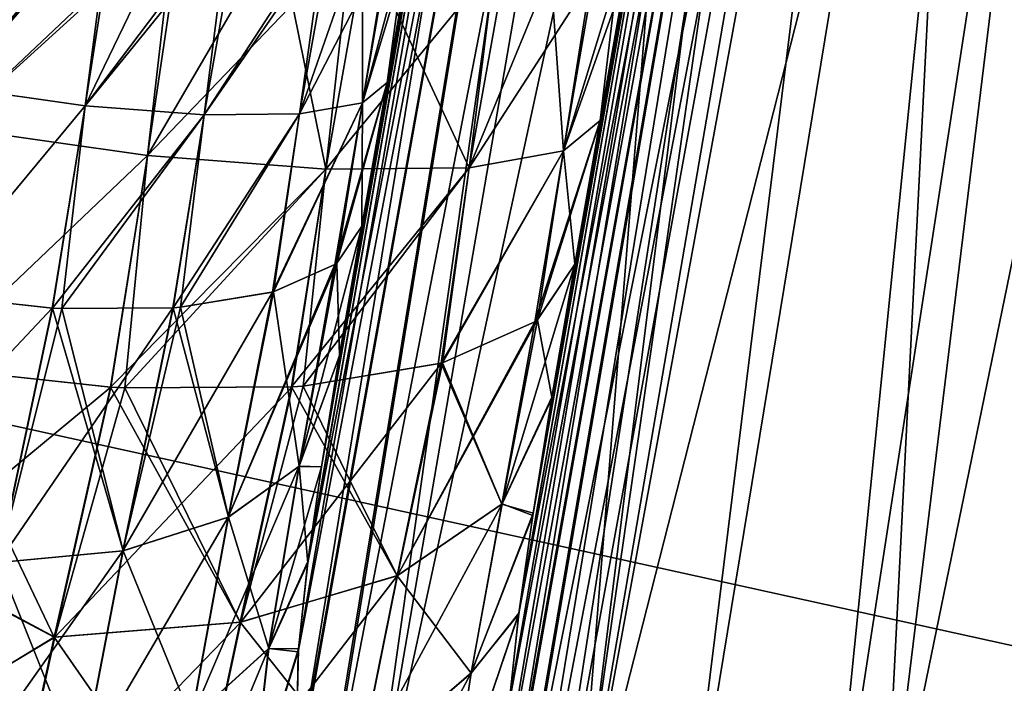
# Model space of a CAD drawing. Header units: millimetres. Extents: x -180 to 180, y -42 to 450.
# Tile 289 of 517: x 113 to 122, y 7 to 13. Entities that reach past the tile are written whole.
import ezdxf

# ---------------------------------------------------------------- set-up
doc = ezdxf.new("R2010")
doc.units = ezdxf.units.MM
doc.header["$LTSCALE"] = 65.185185
for name, color, linetype in [('13', 7, 'CONTINUOUS'), ('16', 7, 'CONTINUOUS'), ('1651', 7, 'CONTINUOUS'), ('1652', 7, 'CONTINUOUS'), ('1663', 7, 'CONTINUOUS'), ('1664', 7, 'CONTINUOUS'), ('1685', 7, 'CONTINUOUS'), ('1686', 7, 'CONTINUOUS'), ('1696', 7, 'CONTINUOUS'), ('1697', 7, 'CONTINUOUS'), ('1808', 7, 'CONTINUOUS'), ('1809', 7, 'CONTINUOUS'), ('1810', 7, 'CONTINUOUS'), ('1833', 7, 'CONTINUOUS'), ('1834', 7, 'CONTINUOUS'), ('1836', 7, 'CONTINUOUS'), ('1837', 7, 'CONTINUOUS'), ('1855', 7, 'CONTINUOUS')]:
    doc.layers.add(name, color=color, linetype=linetype)

msp = doc.modelspace()

# ---------------------------------------------------------------- linework, layer by layer
at = {"layer": '13', "linetype": 'CONTINUOUS'}
for points in [[(152, -16, -447), (-152, -16, -447), (152, 68, -447), (152, -16, -447)], [(-152, -16, -447), (-152, 68, -447), (152, 68, -447), (-152, -16, -447)]]:
    msp.add_3dface(points, dxfattribs=at)
at = {"layer": '16', "linetype": 'CONTINUOUS'}
for points in [[(-152, 68.0087, -431.5913), (-152, 0.9913, -431.0065), (152, 0.9913, -431.0065), (-152, 68.0087, -431.5913)], [(152, 68.0087, -431.5913), (-152, 68.0087, -431.5913), (152, 0.9913, -431.0065), (152, 68.0087, -431.5913)]]:
    msp.add_3dface(points, dxfattribs=at)
at = {"layer": '1651', "linetype": 'CONTINUOUS'}
for points in [[(116.919, 13.9913, -31.9924), (119.1036, 26.3807, -32.4893), (116.4517, 11.3407, -32.4893), (116.919, 13.9913, -31.9924)], [(116.6821, 12.6477, -32.141), (116.919, 13.9913, -31.9924), (116.4517, 11.3407, -32.4893), (116.6821, 12.6477, -32.141)]]:
    msp.add_3dface(points, dxfattribs=at)
at = {"layer": '1652', "linetype": 'CONTINUOUS'}
for points in [[(115.8528, 6.2402, -36.3891), (115.8729, 7.4691, -34.777), (119.4619, 26.3889, -36.4269), (115.8528, 6.2402, -36.3891)], [(116.0544, 5.5306, -38.1196), (115.8528, 6.2402, -36.3891), (119.4619, 26.3889, -36.4269), (116.0544, 5.5306, -38.1196)], [(115.8729, 7.4691, -34.777), (115.9606, 8.2778, -34.0567), (119.4619, 26.3889, -36.4269), (115.8729, 7.4691, -34.777)], [(116.0845, 9.1523, -33.4551), (119.1442, 26.3889, -33.7985), (115.9606, 8.2778, -34.0567), (116.0845, 9.1523, -33.4551)], [(115.9606, 8.2778, -34.0567), (119.1442, 26.3889, -33.7985), (119.4619, 26.3889, -36.4269), (115.9606, 8.2778, -34.0567)], [(116.4689, 5.3054, -39.8546), (116.0544, 5.5306, -38.1196), (120.0943, 26.3889, -38.9977), (116.4689, 5.3054, -39.8546)], [(120.0943, 26.3889, -38.9977), (116.0544, 5.5306, -38.1196), (119.4619, 26.3889, -36.4269), (120.0943, 26.3889, -38.9977)], [(119.1124, 26.3746, -33.1451), (119.1442, 26.3889, -33.7985), (116.0845, 9.1523, -33.4551), (119.1124, 26.3746, -33.1451)], [(116.2482, 10.165, -32.926), (119.1124, 26.3746, -33.1451), (116.0845, 9.1523, -33.4551), (116.2482, 10.165, -32.926)], [(116.4517, 11.3407, -32.4893), (119.1124, 26.3746, -33.1451), (116.2482, 10.165, -32.926), (116.4517, 11.3407, -32.4893)], [(116.4517, 11.3407, -32.4893), (119.1036, 26.3807, -32.4893), (119.1124, 26.3746, -33.1451), (116.4517, 11.3407, -32.4893)], [(118.3916, 5.3054, -44.5278), (116.4689, 5.3054, -39.8546), (121.0322, 26.3889, -41.4735), (118.3916, 5.3054, -44.5278)], [(121.0322, 26.3889, -41.4735), (116.4689, 5.3054, -39.8546), (120.0943, 26.3889, -38.9977), (121.0322, 26.3889, -41.4735)], [(121.1941, 5.3054, -48.7327), (118.3916, 5.3054, -44.5278), (123.7656, 26.3889, -45.9971), (121.1941, 5.3054, -48.7327)], [(123.7656, 26.3889, -45.9971), (118.3916, 5.3054, -44.5278), (122.262, 26.3889, -43.8181), (123.7656, 26.3889, -45.9971)], [(122.262, 26.3889, -43.8181), (118.3916, 5.3054, -44.5278), (121.0322, 26.3889, -41.4735), (122.262, 26.3889, -43.8181)], [(124.7673, 5.3054, -52.3059), (121.1941, 5.3054, -48.7327), (125.5211, 26.3889, -47.9789), (124.7673, 5.3054, -52.3059)], [(125.5211, 26.3889, -47.9789), (121.1941, 5.3054, -48.7327), (123.7656, 26.3889, -45.9971), (125.5211, 26.3889, -47.9789)]]:
    msp.add_3dface(points, dxfattribs=at)
at = {"layer": '1663', "linetype": 'CONTINUOUS'}
for points in [[(116.2467, 10.1563, -314.0702), (116.4517, 11.3407, -314.5107), (115.881, 9.1543, -314.8207), (116.2467, 10.1563, -314.0702)], [(115.881, 9.1543, -314.8207), (116.4517, 11.3407, -314.5107), (116.2236, 11.0045, -315.5901), (115.881, 9.1543, -314.8207)], [(115.881, 9.1543, -314.8207), (116.2236, 11.0045, -315.5901), (115.236, 8.6925, -315.767), (115.881, 9.1543, -314.8207)], [(116.2236, 11.0045, -315.5901), (116.2073, 10.9923, -315.6332), (115.236, 8.6925, -315.767), (116.2236, 11.0045, -315.5901)], [(115.236, 8.6925, -315.767), (116.2073, 10.9923, -315.6332), (115.64, 10.7405, -316.6418), (115.236, 8.6925, -315.767)], [(112.5125, 10.7179, -318.2875), (112.3313, 9.2053, -317.6501), (113.6363, 10.5957, -318.0695), (112.5125, 10.7179, -318.2875)], [(115.236, 8.6925, -315.767), (115.64, 10.7405, -316.6418), (114.2785, 8.3869, -316.5358), (115.236, 8.6925, -315.767)], [(115.64, 10.7405, -316.6418), (114.8029, 10.6025, -317.4604), (114.2785, 8.3869, -316.5358), (115.64, 10.7405, -316.6418)], [(113.6363, 10.5957, -318.0695), (112.3313, 9.2053, -317.6501), (113.1463, 8.2813, -317.0166), (113.6363, 10.5957, -318.0695)], [(113.1463, 8.2813, -317.0166), (114.2785, 8.3869, -316.5358), (114.7336, 10.5972, -317.5105), (113.1463, 8.2813, -317.0166)], [(113.1463, 8.2813, -317.0166), (114.7336, 10.5972, -317.5105), (113.7245, 10.591, -318.0385), (113.1463, 8.2813, -317.0166)], [(113.6363, 10.5957, -318.0695), (113.1463, 8.2813, -317.0166), (113.7245, 10.591, -318.0385), (113.6363, 10.5957, -318.0695)], [(114.2785, 8.3869, -316.5358), (114.8029, 10.6025, -317.4604), (114.7336, 10.5972, -317.5105), (114.2785, 8.3869, -316.5358)], [(116.0842, 9.1502, -313.5436), (116.2467, 10.1563, -314.0702), (115.881, 9.1543, -314.8207), (116.0842, 9.1502, -313.5436)], [(115.6044, 7.4981, -313.7216), (115.881, 9.1543, -314.8207), (114.9013, 6.8574, -314.509), (115.6044, 7.4981, -313.7216)], [(114.9013, 6.8574, -314.509), (115.881, 9.1543, -314.8207), (115.236, 8.6925, -315.767), (114.9013, 6.8574, -314.509)], [(115.6044, 7.4981, -313.7216), (116.0842, 9.1502, -313.5436), (115.881, 9.1543, -314.8207), (115.6044, 7.4981, -313.7216)], [(115.9622, 8.2903, -312.9531), (116.0842, 9.1502, -313.5436), (115.6044, 7.4981, -313.7216), (115.9622, 8.2903, -312.9531)], [(114.9013, 6.8574, -314.509), (115.236, 8.6925, -315.767), (113.8966, 6.4042, -315.1307), (114.9013, 6.8574, -314.509)], [(113.8966, 6.4042, -315.1307), (115.236, 8.6925, -315.767), (114.2785, 8.3869, -316.5358), (113.8966, 6.4042, -315.1307)], [(113.1463, 8.2813, -317.0166), (112.7349, 6.2037, -315.4975), (114.2785, 8.3869, -316.5358), (113.1463, 8.2813, -317.0166)], [(112.7349, 6.2037, -315.4975), (113.8966, 6.4042, -315.1307), (114.2785, 8.3869, -316.5358), (112.7349, 6.2037, -315.4975)], [(115.8753, 7.4969, -312.2511), (115.9622, 8.2903, -312.9531), (115.6044, 7.4981, -313.7216), (115.8753, 7.4969, -312.2511)], [(115.4464, 6.1111, -312.3218), (115.6044, 7.4981, -313.7216), (114.6992, 5.3169, -312.9013), (115.4464, 6.1111, -312.3218)], [(114.6992, 5.3169, -312.9013), (115.6044, 7.4981, -313.7216), (114.9013, 6.8574, -314.509), (114.6992, 5.3169, -312.9013)], [(115.4464, 6.1111, -312.3218), (115.8753, 7.4969, -312.2511), (115.6044, 7.4981, -313.7216), (115.4464, 6.1111, -312.3218)], [(115.8493, 6.2795, -310.6789), (115.8753, 7.4969, -312.2511), (115.4464, 6.1111, -312.3218), (115.8493, 6.2795, -310.6789)]]:
    msp.add_3dface(points, dxfattribs=at)
at = {"layer": '1664', "linetype": 'CONTINUOUS'}
for points in [[(112.9798, 14.5463, -319.0051), (112.7429, 12.6052, -318.7906), (114.1851, 14.3407, -318.806), (112.9798, 14.5463, -319.0051)], [(114.1851, 14.3407, -318.806), (112.7429, 12.6052, -318.7906), (113.9368, 12.4365, -318.5677), (114.1851, 14.3407, -318.806)], [(115.2486, 14.1722, -318.2616), (114.1851, 14.3407, -318.806), (113.9368, 12.4365, -318.5677), (115.2486, 14.1722, -318.2616)], [(115.0185, 12.3529, -317.9964), (115.2486, 14.1722, -318.2616), (113.9368, 12.4365, -318.5677), (115.0185, 12.3529, -317.9964)], [(116.1219, 14.0483, -317.3994), (115.2486, 14.1722, -318.2616), (115.0185, 12.3529, -317.9964), (116.1219, 14.0483, -317.3994)], [(115.8863, 12.3622, -317.1302), (116.1219, 14.0483, -317.3994), (115.0185, 12.3529, -317.9964), (115.8863, 12.3622, -317.1302)], [(116.4584, 14.0078, -316.8621), (116.1219, 14.0483, -317.3994), (115.8863, 12.3622, -317.1302), (116.4584, 14.0078, -316.8621)], [(116.4588, 12.4637, -316.0506), (116.4584, 14.0078, -316.8621), (115.8863, 12.3622, -317.1302), (116.4588, 12.4637, -316.0506)], [(116.707, 13.9843, -316.2785), (116.4584, 14.0078, -316.8621), (116.4588, 12.4637, -316.0506), (116.707, 13.9843, -316.2785)], [(116.8649, 13.9786, -315.6446), (116.707, 13.9843, -316.2785), (116.4588, 12.4637, -316.0506), (116.8649, 13.9786, -315.6446)], [(116.6821, 12.6477, -314.859), (116.8649, 13.9786, -315.6446), (116.4588, 12.4637, -316.0506), (116.6821, 12.6477, -314.859)], [(116.919, 13.9913, -315.0076), (116.8649, 13.9786, -315.6446), (116.6821, 12.6477, -314.859), (116.919, 13.9913, -315.0076)], [(116.4517, 11.3407, -314.5107), (116.6821, 12.6477, -314.859), (116.4588, 12.4637, -316.0506), (116.4517, 11.3407, -314.5107)], [(112.7429, 12.6052, -318.7906), (112.5125, 10.7179, -318.2875), (113.9368, 12.4365, -318.5677), (112.7429, 12.6052, -318.7906)], [(115.64, 10.7405, -316.6418), (116.2073, 10.9923, -315.6332), (116.4588, 12.4637, -316.0506), (115.64, 10.7405, -316.6418)], [(115.64, 10.7405, -316.6418), (116.4588, 12.4637, -316.0506), (115.8863, 12.3622, -317.1302), (115.64, 10.7405, -316.6418)], [(116.2073, 10.9923, -315.6332), (116.2236, 11.0045, -315.5901), (116.4588, 12.4637, -316.0506), (116.2073, 10.9923, -315.6332)], [(116.2236, 11.0045, -315.5901), (116.4517, 11.3407, -314.5107), (116.4588, 12.4637, -316.0506), (116.2236, 11.0045, -315.5901)], [(112.5125, 10.7179, -318.2875), (113.6363, 10.5957, -318.0695), (113.9368, 12.4365, -318.5677), (112.5125, 10.7179, -318.2875)], [(113.6363, 10.5957, -318.0695), (113.7245, 10.591, -318.0385), (113.9368, 12.4365, -318.5677), (113.6363, 10.5957, -318.0695)], [(113.7245, 10.591, -318.0385), (115.0185, 12.3529, -317.9964), (113.9368, 12.4365, -318.5677), (113.7245, 10.591, -318.0385)], [(114.8029, 10.6025, -317.4604), (115.64, 10.7405, -316.6418), (115.8863, 12.3622, -317.1302), (114.8029, 10.6025, -317.4604)], [(114.8029, 10.6025, -317.4604), (115.8863, 12.3622, -317.1302), (115.0185, 12.3529, -317.9964), (114.8029, 10.6025, -317.4604)], [(113.7245, 10.591, -318.0385), (114.7336, 10.5972, -317.5105), (115.0185, 12.3529, -317.9964), (113.7245, 10.591, -318.0385)], [(114.7336, 10.5972, -317.5105), (114.8029, 10.6025, -317.4604), (115.0185, 12.3529, -317.9964), (114.7336, 10.5972, -317.5105)]]:
    msp.add_3dface(points, dxfattribs=at)
at = {"layer": '1685', "linetype": 'CONTINUOUS'}
for points in [[(115.8753, 7.4969, -312.2511), (115.8493, 6.2795, -310.6789), (119.1442, 26.3889, -313.2015), (115.8753, 7.4969, -312.2511)], [(115.8493, 6.2795, -310.6789), (116.0409, 5.5513, -308.9575), (119.4619, 26.3889, -310.5731), (115.8493, 6.2795, -310.6789)], [(119.1442, 26.3889, -313.2015), (115.8493, 6.2795, -310.6789), (119.4619, 26.3889, -310.5731), (119.1442, 26.3889, -313.2015)], [(115.9622, 8.2903, -312.9531), (115.8753, 7.4969, -312.2511), (119.1442, 26.3889, -313.2015), (115.9622, 8.2903, -312.9531)], [(116.0842, 9.1502, -313.5436), (115.9622, 8.2903, -312.9531), (119.1442, 26.3889, -313.2015), (116.0842, 9.1502, -313.5436)], [(116.0409, 5.5513, -308.9575), (116.4689, 5.3054, -307.1454), (119.4619, 26.3889, -310.5731), (116.0409, 5.5513, -308.9575)], [(116.0842, 9.1502, -313.5436), (119.1442, 26.3889, -313.2015), (119.1123, 26.3746, -313.8558), (116.0842, 9.1502, -313.5436)], [(116.2467, 10.1563, -314.0702), (116.0842, 9.1502, -313.5436), (119.1123, 26.3746, -313.8558), (116.2467, 10.1563, -314.0702)], [(116.4517, 11.3407, -314.5107), (116.2467, 10.1563, -314.0702), (119.1036, 26.3807, -314.5107), (116.4517, 11.3407, -314.5107)], [(119.1036, 26.3807, -314.5107), (116.2467, 10.1563, -314.0702), (119.1123, 26.3746, -313.8558), (119.1036, 26.3807, -314.5107)], [(116.4689, 5.3054, -307.1454), (118.3916, 5.3054, -302.4722), (120.0943, 26.3889, -308.0023), (116.4689, 5.3054, -307.1454)], [(116.4689, 5.3054, -307.1454), (120.0943, 26.3889, -308.0023), (119.4619, 26.3889, -310.5731), (116.4689, 5.3054, -307.1454)], [(118.3916, 5.3054, -302.4722), (121.1941, 5.3054, -298.2673), (122.262, 26.3889, -303.1819), (118.3916, 5.3054, -302.4722)], [(118.3916, 5.3054, -302.4722), (122.262, 26.3889, -303.1819), (121.0322, 26.3889, -305.5265), (118.3916, 5.3054, -302.4722)], [(118.3916, 5.3054, -302.4722), (121.0322, 26.3889, -305.5265), (120.0943, 26.3889, -308.0023), (118.3916, 5.3054, -302.4722)], [(121.1941, 5.3054, -298.2673), (124.7673, 5.3054, -294.6941), (125.5211, 26.3889, -299.0211), (121.1941, 5.3054, -298.2673)], [(121.1941, 5.3054, -298.2673), (125.5211, 26.3889, -299.0211), (123.7656, 26.3889, -301.0029), (121.1941, 5.3054, -298.2673)], [(121.1941, 5.3054, -298.2673), (123.7656, 26.3889, -301.0029), (122.262, 26.3889, -303.1819), (121.1941, 5.3054, -298.2673)]]:
    msp.add_3dface(points, dxfattribs=at)
at = {"layer": '1686', "linetype": 'CONTINUOUS'}
for points in [[(116.6821, 12.6477, -314.859), (116.4517, 11.3407, -314.5107), (119.1036, 26.3807, -314.5107), (116.6821, 12.6477, -314.859)], [(116.919, 13.9913, -315.0076), (116.6821, 12.6477, -314.859), (119.1036, 26.3807, -314.5107), (116.919, 13.9913, -315.0076)]]:
    msp.add_3dface(points, dxfattribs=at)
at = {"layer": '1696', "linetype": 'CONTINUOUS'}
for points in [[(116.4517, 11.3407, -32.4893), (116.2482, 10.165, -32.926), (116.2248, 11.0054, -31.4132), (116.4517, 11.3407, -32.4893)], [(116.2078, 10.9927, -31.368), (115.8824, 9.1558, -32.1823), (115.6496, 10.7431, -30.3706), (116.2078, 10.9927, -31.368)], [(116.2482, 10.165, -32.926), (115.8824, 9.1558, -32.1823), (116.2248, 11.0054, -31.4132), (116.2482, 10.165, -32.926)], [(116.2248, 11.0054, -31.4132), (115.8824, 9.1558, -32.1823), (116.2078, 10.9927, -31.368), (116.2248, 11.0054, -31.4132)], [(113.1498, 8.2813, -29.9843), (112.5125, 10.7179, -28.7125), (113.6397, 10.5955, -28.9317), (113.1498, 8.2813, -29.9843)], [(115.6496, 10.7431, -30.3706), (115.2385, 8.6937, -31.2356), (114.8032, 10.6025, -29.5398), (115.6496, 10.7431, -30.3706)], [(115.2385, 8.6937, -31.2356), (115.6496, 10.7431, -30.3706), (115.8824, 9.1558, -32.1823), (115.2385, 8.6937, -31.2356)], [(113.1498, 8.2813, -29.9843), (113.6397, 10.5955, -28.9317), (114.2818, 8.3875, -30.4661), (113.1498, 8.2813, -29.9843)], [(114.2818, 8.3875, -30.4661), (113.6397, 10.5955, -28.9317), (113.7246, 10.591, -28.9616), (114.2818, 8.3875, -30.4661)], [(114.7366, 10.5975, -29.4917), (114.2818, 8.3875, -30.4661), (113.7246, 10.591, -28.9616), (114.7366, 10.5975, -29.4917)], [(114.2818, 8.3875, -30.4661), (114.7366, 10.5975, -29.4917), (115.2385, 8.6937, -31.2356), (114.2818, 8.3875, -30.4661)], [(115.2385, 8.6937, -31.2356), (114.7366, 10.5975, -29.4917), (114.8032, 10.6025, -29.5398), (115.2385, 8.6937, -31.2356)], [(116.2482, 10.165, -32.926), (116.0845, 9.1523, -33.4551), (115.8824, 9.1558, -32.1823), (116.2482, 10.165, -32.926)], [(115.6059, 7.5001, -33.2808), (115.2385, 8.6937, -31.2356), (115.8824, 9.1558, -32.1823), (115.6059, 7.5001, -33.2808)], [(115.9606, 8.2778, -34.0567), (115.6059, 7.5001, -33.2808), (115.8824, 9.1558, -32.1823), (115.9606, 8.2778, -34.0567)], [(116.0845, 9.1523, -33.4551), (115.9606, 8.2778, -34.0567), (115.8824, 9.1558, -32.1823), (116.0845, 9.1523, -33.4551)], [(114.9039, 6.859, -32.4932), (114.2818, 8.3875, -30.4661), (115.2385, 8.6937, -31.2356), (114.9039, 6.859, -32.4932)], [(114.9039, 6.859, -32.4932), (115.2385, 8.6937, -31.2356), (115.6059, 7.5001, -33.2808), (114.9039, 6.859, -32.4932)], [(113.9, 6.4052, -31.8708), (113.1498, 8.2813, -29.9843), (114.2818, 8.3875, -30.4661), (113.9, 6.4052, -31.8708)], [(113.9, 6.4052, -31.8708), (114.2818, 8.3875, -30.4661), (114.9039, 6.859, -32.4932), (113.9, 6.4052, -31.8708)], [(112.7385, 6.2039, -31.5032), (113.1498, 8.2813, -29.9843), (113.9, 6.4052, -31.8708), (112.7385, 6.2039, -31.5032)], [(115.9606, 8.2778, -34.0567), (115.8729, 7.4691, -34.777), (115.6059, 7.5001, -33.2808), (115.9606, 8.2778, -34.0567)], [(115.4481, 6.1136, -34.68), (114.9039, 6.859, -32.4932), (115.6059, 7.5001, -33.2808), (115.4481, 6.1136, -34.68)], [(115.8729, 7.4691, -34.777), (115.4481, 6.1136, -34.68), (115.6059, 7.5001, -33.2808), (115.8729, 7.4691, -34.777)], [(115.8729, 7.4691, -34.777), (115.8528, 6.2402, -36.3891), (115.4481, 6.1136, -34.68), (115.8729, 7.4691, -34.777)]]:
    msp.add_3dface(points, dxfattribs=at)
at = {"layer": '1697', "linetype": 'CONTINUOUS'}
for points in [[(112.7429, 12.6052, -28.2094), (112.9798, 14.5463, -27.9949), (113.6075, 14.4375, -28.0498), (112.7429, 12.6052, -28.2094)], [(112.7429, 12.6052, -28.2094), (113.6075, 14.4375, -28.0498), (114.2322, 14.333, -28.21), (112.7429, 12.6052, -28.2094)], [(112.7429, 12.6052, -28.2094), (114.2322, 14.333, -28.21), (113.9368, 12.4365, -28.4323), (112.7429, 12.6052, -28.2094)], [(114.2322, 14.333, -28.21), (114.8073, 14.2404, -28.4623), (113.9368, 12.4365, -28.4323), (114.2322, 14.333, -28.21)], [(114.8073, 14.2404, -28.4623), (115.3368, 14.159, -28.8039), (113.9368, 12.4365, -28.4323), (114.8073, 14.2404, -28.4623)], [(113.9368, 12.4365, -28.4323), (115.3368, 14.159, -28.8039), (115.0185, 12.3529, -29.0036), (113.9368, 12.4365, -28.4323)], [(115.3368, 14.159, -28.8039), (116.1864, 14.0401, -29.6901), (115.0185, 12.3529, -29.0036), (115.3368, 14.159, -28.8039)], [(115.0185, 12.3529, -29.0036), (116.1864, 14.0401, -29.6901), (115.8863, 12.3622, -29.8698), (115.0185, 12.3529, -29.0036)], [(116.1864, 14.0401, -29.6901), (116.7228, 13.9832, -30.7694), (115.8863, 12.3622, -29.8698), (116.1864, 14.0401, -29.6901)], [(115.8863, 12.3622, -29.8698), (116.7228, 13.9832, -30.7694), (116.4588, 12.4637, -30.9494), (115.8863, 12.3622, -29.8698)], [(116.7228, 13.9832, -30.7694), (116.919, 13.9913, -31.9924), (116.4588, 12.4637, -30.9494), (116.7228, 13.9832, -30.7694)], [(116.919, 13.9913, -31.9924), (116.6821, 12.6477, -32.141), (116.4588, 12.4637, -30.9494), (116.919, 13.9913, -31.9924)], [(116.6821, 12.6477, -32.141), (116.2248, 11.0054, -31.4132), (116.2078, 10.9927, -31.368), (116.6821, 12.6477, -32.141)], [(116.6821, 12.6477, -32.141), (116.2078, 10.9927, -31.368), (116.4588, 12.4637, -30.9494), (116.6821, 12.6477, -32.141)], [(116.6821, 12.6477, -32.141), (116.4517, 11.3407, -32.4893), (116.2248, 11.0054, -31.4132), (116.6821, 12.6477, -32.141)], [(112.5125, 10.7179, -28.7125), (112.7429, 12.6052, -28.2094), (113.9368, 12.4365, -28.4323), (112.5125, 10.7179, -28.7125)], [(115.6496, 10.7431, -30.3706), (115.8863, 12.3622, -29.8698), (116.4588, 12.4637, -30.9494), (115.6496, 10.7431, -30.3706)], [(116.2078, 10.9927, -31.368), (115.6496, 10.7431, -30.3706), (116.4588, 12.4637, -30.9494), (116.2078, 10.9927, -31.368)], [(113.6397, 10.5955, -28.9317), (112.5125, 10.7179, -28.7125), (113.9368, 12.4365, -28.4323), (113.6397, 10.5955, -28.9317)], [(113.6397, 10.5955, -28.9317), (113.9368, 12.4365, -28.4323), (115.0185, 12.3529, -29.0036), (113.6397, 10.5955, -28.9317)], [(114.8032, 10.6025, -29.5398), (114.7366, 10.5975, -29.4917), (115.8863, 12.3622, -29.8698), (114.8032, 10.6025, -29.5398)], [(114.7366, 10.5975, -29.4917), (115.0185, 12.3529, -29.0036), (115.8863, 12.3622, -29.8698), (114.7366, 10.5975, -29.4917)], [(115.6496, 10.7431, -30.3706), (114.8032, 10.6025, -29.5398), (115.8863, 12.3622, -29.8698), (115.6496, 10.7431, -30.3706)], [(113.7246, 10.591, -28.9616), (113.6397, 10.5955, -28.9317), (115.0185, 12.3529, -29.0036), (113.7246, 10.591, -28.9616)], [(114.7366, 10.5975, -29.4917), (113.7246, 10.591, -28.9616), (115.0185, 12.3529, -29.0036), (114.7366, 10.5975, -29.4917)]]:
    msp.add_3dface(points, dxfattribs=at)
at = {"layer": '1808', "linetype": 'CONTINUOUS'}
for points in [[(118.8578, 13.644, -315.0076), (121.0481, 26.066, -314.5107), (118.3904, 10.9934, -314.5107), (118.8578, 13.644, -315.0076)], [(118.6209, 12.3003, -314.859), (118.8578, 13.644, -315.0076), (118.3904, 10.9934, -314.5107), (118.6209, 12.3003, -314.859)]]:
    msp.add_3dface(points, dxfattribs=at)
at = {"layer": '1809', "linetype": 'CONTINUOUS'}
for points in [[(118.3904, 10.9934, -314.5107), (121.0481, 26.066, -314.5107), (121.0537, 26.0479, -313.9186), (118.3904, 10.9934, -314.5107)], [(117.7573, 6.3292, -311.5374), (117.7928, 7.0006, -312.285), (121.3677, 26.0419, -310.9294), (117.7573, 6.3292, -311.5374)], [(117.7745, 5.8158, -310.7838), (117.7573, 6.3292, -311.5374), (121.3677, 26.0419, -310.9294), (117.7745, 5.8158, -310.7838)], [(117.8411, 5.432, -310.0191), (117.7745, 5.8158, -310.7838), (121.3677, 26.0419, -310.9294), (117.8411, 5.432, -310.0191)], [(117.7928, 7.0006, -312.285), (117.8813, 7.8209, -312.9854), (121.3677, 26.0419, -310.9294), (117.7928, 7.0006, -312.285)], [(117.9553, 5.1659, -309.2506), (117.8411, 5.432, -310.0191), (121.9437, 26.0419, -308.5844), (117.9553, 5.1659, -309.2506)], [(121.9437, 26.0419, -308.5844), (117.8411, 5.432, -310.0191), (121.3677, 26.0419, -310.9294), (121.9437, 26.0419, -308.5844)], [(117.8813, 7.8209, -312.9854), (118.01, 8.7287, -313.578), (121.079, 26.0419, -313.3263), (117.8813, 7.8209, -312.9854)], [(121.3677, 26.0419, -310.9294), (117.8813, 7.8209, -312.9854), (121.079, 26.0419, -313.3263), (121.3677, 26.0419, -310.9294)], [(118.1141, 5.0108, -308.4893), (117.9553, 5.1659, -309.2506), (121.9437, 26.0419, -308.5844), (118.1141, 5.0108, -308.4893)], [(118.01, 8.7287, -313.578), (118.181, 9.7839, -314.0945), (121.0537, 26.0479, -313.9186), (118.01, 8.7287, -313.578)], [(121.079, 26.0419, -313.3263), (118.01, 8.7287, -313.578), (121.0537, 26.0479, -313.9186), (121.079, 26.0419, -313.3263)], [(118.3237, 4.9581, -307.7098), (118.1141, 5.0108, -308.4893), (121.9437, 26.0419, -308.5844), (118.3237, 4.9581, -307.7098)], [(118.181, 9.7839, -314.0945), (118.3904, 10.9934, -314.5107), (121.0537, 26.0479, -313.9186), (118.181, 9.7839, -314.0945)], [(119.3346, 4.9581, -304.966), (118.3237, 4.9581, -307.7098), (121.9437, 26.0419, -308.5844), (119.3346, 4.9581, -304.966)], [(120.676, 4.9581, -302.3678), (119.3346, 4.9581, -304.966), (122.7985, 26.0419, -306.326), (120.676, 4.9581, -302.3678)], [(122.7985, 26.0419, -306.326), (119.3346, 4.9581, -304.966), (121.9437, 26.0419, -308.5844), (122.7985, 26.0419, -306.326)], [(122.3272, 4.9581, -299.9546), (120.676, 4.9581, -302.3678), (123.9197, 26.0419, -304.1873), (122.3272, 4.9581, -299.9546)], [(123.9197, 26.0419, -304.1873), (120.676, 4.9581, -302.3678), (122.7985, 26.0419, -306.326), (123.9197, 26.0419, -304.1873)]]:
    msp.add_3dface(points, dxfattribs=at)
at = {"layer": '1810', "linetype": 'CONTINUOUS'}
for points in [[(118.3904, 10.9934, -314.5107), (118.181, 9.7839, -314.0945), (118.0486, 10.4893, -316.1289), (118.3904, 10.9934, -314.5107)], [(118.181, 9.7839, -314.0945), (117.7266, 8.8123, -315.4936), (118.0486, 10.4893, -316.1289), (118.181, 9.7839, -314.0945)], [(118.0486, 10.4893, -316.1289), (117.7266, 8.8123, -315.4936), (118.0249, 10.4715, -316.192), (118.0486, 10.4893, -316.1289)], [(118.0249, 10.4715, -316.192), (117.7266, 8.8123, -315.4936), (117.1874, 10.097, -317.6885), (118.0249, 10.4715, -316.192)], [(112.3009, 8.3184, -319.4427), (112.4816, 10.0591, -320.1759), (113.6559, 7.6008, -318.863), (112.3009, 8.3184, -319.4427)], [(113.6559, 7.6008, -318.863), (112.4816, 10.0591, -320.1759), (114.1666, 9.8759, -319.8491), (113.6559, 7.6008, -318.863)], [(117.1731, 10.093, -317.7072), (116.7725, 8.1612, -316.9416), (115.9195, 9.8862, -318.9337), (117.1731, 10.093, -317.7072)], [(116.7725, 8.1612, -316.9416), (117.1731, 10.093, -317.7072), (117.7266, 8.8123, -315.4936), (116.7725, 8.1612, -316.9416)], [(117.7266, 8.8123, -315.4936), (117.1731, 10.093, -317.7072), (117.1874, 10.097, -317.6885), (117.7266, 8.8123, -315.4936)], [(113.6559, 7.6008, -318.863), (114.1666, 9.8759, -319.8491), (115.3473, 7.7371, -318.1212), (113.6559, 7.6008, -318.863)], [(115.3473, 7.7371, -318.1212), (114.1666, 9.8759, -319.8491), (114.2982, 9.8688, -319.8028), (115.3473, 7.7371, -318.1212)], [(115.8141, 9.8782, -319.0098), (115.3473, 7.7371, -318.1212), (114.2982, 9.8688, -319.8028), (115.8141, 9.8782, -319.0098)], [(115.3473, 7.7371, -318.1212), (115.8141, 9.8782, -319.0098), (116.7725, 8.1612, -316.9416), (115.3473, 7.7371, -318.1212)], [(116.7725, 8.1612, -316.9416), (115.8141, 9.8782, -319.0098), (115.9195, 9.8862, -318.9337), (116.7725, 8.1612, -316.9416)], [(118.181, 9.7839, -314.0945), (118.01, 8.7287, -313.578), (117.7266, 8.8123, -315.4936), (118.181, 9.7839, -314.0945)], [(117.4451, 7.2742, -314.6146), (116.7725, 8.1612, -316.9416), (117.7266, 8.8123, -315.4936), (117.4451, 7.2742, -314.6146)], [(118.01, 8.7287, -313.578), (117.4451, 7.2742, -314.6146), (117.7266, 8.8123, -315.4936), (118.01, 8.7287, -313.578)], [(118.01, 8.7287, -313.578), (117.8813, 7.8209, -312.9854), (117.4451, 7.2742, -314.6146), (118.01, 8.7287, -313.578)], [(112.142, 6.6833, -318.4964), (112.3009, 8.3184, -319.4427), (113.6559, 7.6008, -318.863), (112.142, 6.6833, -318.4964)], [(116.4147, 6.3878, -315.8729), (115.3473, 7.7371, -318.1212), (116.7725, 8.1612, -316.9416), (116.4147, 6.3878, -315.8729)], [(116.4147, 6.3878, -315.8729), (116.7725, 8.1612, -316.9416), (117.4451, 7.2742, -314.6146), (116.4147, 6.3878, -315.8729)], [(117.8813, 7.8209, -312.9854), (117.7928, 7.0006, -312.285), (117.2393, 5.9243, -313.5031), (117.8813, 7.8209, -312.9854)], [(117.8813, 7.8209, -312.9854), (117.2393, 5.9243, -313.5031), (117.4451, 7.2742, -314.6146), (117.8813, 7.8209, -312.9854)], [(114.9271, 5.7697, -316.8769), (113.6559, 7.6008, -318.863), (115.3473, 7.7371, -318.1212), (114.9271, 5.7697, -316.8769)], [(114.9271, 5.7697, -316.8769), (115.3473, 7.7371, -318.1212), (116.4147, 6.3878, -315.8729), (114.9271, 5.7697, -316.8769)], [(113.1965, 5.5087, -317.4822), (112.142, 6.6833, -318.4964), (113.6559, 7.6008, -318.863), (113.1965, 5.5087, -317.4822)], [(113.1965, 5.5087, -317.4822), (113.6559, 7.6008, -318.863), (114.9271, 5.7697, -316.8769), (113.1965, 5.5087, -317.4822)], [(117.2393, 5.9243, -313.5031), (116.4147, 6.3878, -315.8729), (117.4451, 7.2742, -314.6146), (117.2393, 5.9243, -313.5031)]]:
    msp.add_3dface(points, dxfattribs=at)
at = {"layer": '1833', "linetype": 'CONTINUOUS'}
for points in [[(118.1781, 9.7671, -32.9125), (118.3904, 10.9934, -32.4893), (117.7286, 8.8145, -31.5109), (118.1781, 9.7671, -32.9125)], [(117.7286, 8.8145, -31.5109), (118.3904, 10.9934, -32.4893), (118.0502, 10.4905, -30.8755), (117.7286, 8.8145, -31.5109)], [(117.7286, 8.8145, -31.5109), (118.0502, 10.4905, -30.8755), (116.7762, 8.1629, -30.0625), (117.7286, 8.8145, -31.5109)], [(118.0502, 10.4905, -30.8755), (118.0243, 10.4711, -30.8066), (116.7762, 8.1629, -30.0625), (118.0502, 10.4905, -30.8755)], [(116.7762, 8.1629, -30.0625), (118.0243, 10.4711, -30.8066), (117.1865, 10.0968, -29.3103), (116.7762, 8.1629, -30.0625)], [(112.4816, 10.0591, -26.8241), (112.3019, 8.3284, -27.5523), (114.1713, 9.8756, -27.1525), (112.4816, 10.0591, -26.8241)], [(116.7762, 8.1629, -30.0625), (117.1765, 10.094, -29.2973), (115.3521, 7.7379, -28.8817), (116.7762, 8.1629, -30.0625)], [(117.1765, 10.094, -29.2973), (115.9184, 9.8861, -28.0656), (115.3521, 7.7379, -28.8817), (117.1765, 10.094, -29.2973)], [(117.1765, 10.094, -29.2973), (116.7762, 8.1629, -30.0625), (117.1865, 10.0968, -29.3103), (117.1765, 10.094, -29.2973)], [(114.1713, 9.8756, -27.1525), (112.3019, 8.3284, -27.5523), (113.6611, 7.6008, -28.1385), (114.1713, 9.8756, -27.1525)], [(113.6611, 7.6008, -28.1385), (115.3521, 7.7379, -28.8817), (115.8184, 9.8785, -27.9933), (113.6611, 7.6008, -28.1385)], [(113.6611, 7.6008, -28.1385), (115.8184, 9.8785, -27.9933), (114.2983, 9.8688, -27.1972), (113.6611, 7.6008, -28.1385)], [(114.1713, 9.8756, -27.1525), (113.6611, 7.6008, -28.1385), (114.2983, 9.8688, -27.1972), (114.1713, 9.8756, -27.1525)], [(115.3521, 7.7379, -28.8817), (115.9184, 9.8861, -28.0656), (115.8184, 9.8785, -27.9933), (115.3521, 7.7379, -28.8817)], [(118.0071, 8.71, -33.4327), (118.1781, 9.7671, -32.9125), (117.7286, 8.8145, -31.5109), (118.0071, 8.71, -33.4327)], [(117.4474, 7.2771, -32.3893), (117.7286, 8.8145, -31.5109), (116.4185, 6.3902, -31.1306), (117.4474, 7.2771, -32.3893)], [(116.4185, 6.3902, -31.1306), (117.7286, 8.8145, -31.5109), (116.7762, 8.1629, -30.0625), (116.4185, 6.3902, -31.1306)], [(117.4474, 7.2771, -32.3893), (118.0071, 8.71, -33.4327), (117.7286, 8.8145, -31.5109), (117.4474, 7.2771, -32.3893)], [(117.8804, 7.8143, -34.0197), (118.0071, 8.71, -33.4327), (117.4474, 7.2771, -32.3893), (117.8804, 7.8143, -34.0197)], [(112.3019, 8.3284, -27.5523), (112.1429, 6.6929, -28.4973), (113.6611, 7.6008, -28.1385), (112.3019, 8.3284, -27.5523)], [(116.4185, 6.3902, -31.1306), (116.7762, 8.1629, -30.0625), (114.932, 5.7711, -30.1256), (116.4185, 6.3902, -31.1306)], [(114.932, 5.7711, -30.1256), (116.7762, 8.1629, -30.0625), (115.3521, 7.7379, -28.8817), (114.932, 5.7711, -30.1256)], [(117.7953, 7.0304, -34.6857), (117.8804, 7.8143, -34.0197), (117.2418, 5.9278, -33.5001), (117.7953, 7.0304, -34.6857)], [(117.2418, 5.9278, -33.5001), (117.8804, 7.8143, -34.0197), (117.4474, 7.2771, -32.3893), (117.2418, 5.9278, -33.5001)], [(113.6611, 7.6008, -28.1385), (113.2018, 5.5089, -29.5189), (115.3521, 7.7379, -28.8817), (113.6611, 7.6008, -28.1385)], [(113.2018, 5.5089, -29.5189), (114.932, 5.7711, -30.1256), (115.3521, 7.7379, -28.8817), (113.2018, 5.5089, -29.5189)], [(113.6611, 7.6008, -28.1385), (112.1429, 6.6929, -28.4973), (113.2018, 5.5089, -29.5189), (113.6611, 7.6008, -28.1385)], [(117.2418, 5.9278, -33.5001), (117.4474, 7.2771, -32.3893), (116.1476, 4.8305, -32.486), (117.2418, 5.9278, -33.5001)], [(116.1476, 4.8305, -32.486), (117.4474, 7.2771, -32.3893), (116.4185, 6.3902, -31.1306), (116.1476, 4.8305, -32.486)]]:
    msp.add_3dface(points, dxfattribs=at)
at = {"layer": '1834', "linetype": 'CONTINUOUS'}
for points in [[(112.949, 14.4765, -25.9961), (112.712, 12.2366, -26.2437), (114.756, 14.1683, -26.2945), (112.949, 14.4765, -25.9961)], [(114.756, 14.1683, -26.2945), (112.712, 12.2366, -26.2437), (114.5028, 11.9835, -26.578), (114.756, 14.1683, -26.2945)], [(116.3518, 13.9154, -27.1112), (114.756, 14.1683, -26.2945), (114.5028, 11.9835, -26.578), (116.3518, 13.9154, -27.1112)], [(116.1254, 11.8581, -27.435), (116.3518, 13.9154, -27.1112), (114.5028, 11.9835, -26.578), (116.1254, 11.8581, -27.435)], [(117.6605, 13.7298, -28.4026), (116.3518, 13.9154, -27.1112), (116.1254, 11.8581, -27.435), (117.6605, 13.7298, -28.4026)], [(117.4272, 11.8721, -28.7343), (117.6605, 13.7298, -28.4026), (116.1254, 11.8581, -27.435), (117.4272, 11.8721, -28.7343)], [(118.1674, 13.6686, -29.2116), (117.6605, 13.7298, -28.4026), (117.4272, 11.8721, -28.7343), (118.1674, 13.6686, -29.2116)], [(118.2859, 12.0243, -30.3536), (118.1674, 13.6686, -29.2116), (117.4272, 11.8721, -28.7343), (118.2859, 12.0243, -30.3536)], [(118.5405, 13.6335, -30.088), (118.1674, 13.6686, -29.2116), (118.2859, 12.0243, -30.3536), (118.5405, 13.6335, -30.088)], [(118.7765, 13.625, -31.0366), (118.5405, 13.6335, -30.088), (118.2859, 12.0243, -30.3536), (118.7765, 13.625, -31.0366)], [(118.6209, 12.3003, -32.141), (118.7765, 13.625, -31.0366), (118.2859, 12.0243, -30.3536), (118.6209, 12.3003, -32.141)], [(118.8578, 13.644, -31.9924), (118.7765, 13.625, -31.0366), (118.6209, 12.3003, -32.141), (118.8578, 13.644, -31.9924)], [(118.3904, 10.9934, -32.4893), (118.6209, 12.3003, -32.141), (118.2859, 12.0243, -30.3536), (118.3904, 10.9934, -32.4893)], [(112.712, 12.2366, -26.2437), (112.4816, 10.0591, -26.8241), (114.5028, 11.9835, -26.578), (112.712, 12.2366, -26.2437)], [(117.1865, 10.0968, -29.3103), (118.0243, 10.4711, -30.8066), (118.2859, 12.0243, -30.3536), (117.1865, 10.0968, -29.3103)], [(117.1865, 10.0968, -29.3103), (118.2859, 12.0243, -30.3536), (117.4272, 11.8721, -28.7343), (117.1865, 10.0968, -29.3103)], [(118.0243, 10.4711, -30.8066), (118.0502, 10.4905, -30.8755), (118.2859, 12.0243, -30.3536), (118.0243, 10.4711, -30.8066)], [(118.0502, 10.4905, -30.8755), (118.3904, 10.9934, -32.4893), (118.2859, 12.0243, -30.3536), (118.0502, 10.4905, -30.8755)], [(112.4816, 10.0591, -26.8241), (114.1713, 9.8756, -27.1525), (114.5028, 11.9835, -26.578), (112.4816, 10.0591, -26.8241)], [(114.1713, 9.8756, -27.1525), (114.2983, 9.8688, -27.1972), (114.5028, 11.9835, -26.578), (114.1713, 9.8756, -27.1525)], [(114.2983, 9.8688, -27.1972), (116.1254, 11.8581, -27.435), (114.5028, 11.9835, -26.578), (114.2983, 9.8688, -27.1972)], [(114.2983, 9.8688, -27.1972), (115.8184, 9.8785, -27.9933), (116.1254, 11.8581, -27.435), (114.2983, 9.8688, -27.1972)], [(115.8184, 9.8785, -27.9933), (115.9184, 9.8861, -28.0656), (116.1254, 11.8581, -27.435), (115.8184, 9.8785, -27.9933)], [(115.9184, 9.8861, -28.0656), (117.1765, 10.094, -29.2973), (117.4272, 11.8721, -28.7343), (115.9184, 9.8861, -28.0656)], [(115.9184, 9.8861, -28.0656), (117.4272, 11.8721, -28.7343), (116.1254, 11.8581, -27.435), (115.9184, 9.8861, -28.0656)], [(117.1765, 10.094, -29.2973), (117.1865, 10.0968, -29.3103), (117.4272, 11.8721, -28.7343), (117.1765, 10.094, -29.2973)]]:
    msp.add_3dface(points, dxfattribs=at)
at = {"layer": '1836', "linetype": 'CONTINUOUS'}
for points in [[(118.6209, 12.3003, -32.141), (118.3904, 10.9934, -32.4893), (121.0481, 26.066, -32.4893), (118.6209, 12.3003, -32.141)], [(118.8578, 13.644, -31.9924), (118.6209, 12.3003, -32.141), (121.0481, 26.066, -32.4893), (118.8578, 13.644, -31.9924)]]:
    msp.add_3dface(points, dxfattribs=at)
at = {"layer": '1837', "linetype": 'CONTINUOUS'}
for points in [[(118.3904, 10.9934, -32.4893), (118.1781, 9.7671, -32.9125), (121.0481, 26.066, -32.4893), (118.3904, 10.9934, -32.4893)], [(121.0481, 26.066, -32.4893), (118.1781, 9.7671, -32.9125), (121.0537, 26.0479, -33.0815), (121.0481, 26.066, -32.4893)], [(117.7953, 7.0304, -34.6857), (117.7583, 6.3825, -35.3952), (121.079, 26.0419, -33.6737), (117.7953, 7.0304, -34.6857)], [(117.7583, 6.3825, -35.3952), (117.7703, 5.8632, -36.1369), (121.079, 26.0419, -33.6737), (117.7583, 6.3825, -35.3952)], [(117.7703, 5.8632, -36.1369), (117.8315, 5.468, -36.8972), (121.3677, 26.0419, -36.0706), (117.7703, 5.8632, -36.1369)], [(121.079, 26.0419, -33.6737), (117.7703, 5.8632, -36.1369), (121.3677, 26.0419, -36.0706), (121.079, 26.0419, -33.6737)], [(117.8804, 7.8143, -34.0197), (117.7953, 7.0304, -34.6857), (121.079, 26.0419, -33.6737), (117.8804, 7.8143, -34.0197)], [(117.8315, 5.468, -36.8972), (117.9435, 5.1846, -37.6824), (121.3677, 26.0419, -36.0706), (117.8315, 5.468, -36.8972)], [(118.0071, 8.71, -33.4327), (117.8804, 7.8143, -34.0197), (121.079, 26.0419, -33.6737), (118.0071, 8.71, -33.4327)], [(117.9435, 5.1846, -37.6824), (118.1058, 5.0156, -38.4759), (121.3677, 26.0419, -36.0706), (117.9435, 5.1846, -37.6824)], [(118.1781, 9.7671, -32.9125), (118.0071, 8.71, -33.4327), (121.0537, 26.0479, -33.0815), (118.1781, 9.7671, -32.9125)], [(121.0537, 26.0479, -33.0815), (118.0071, 8.71, -33.4327), (121.079, 26.0419, -33.6737), (121.0537, 26.0479, -33.0815)], [(118.1058, 5.0156, -38.4759), (118.3237, 4.9581, -39.2902), (121.3677, 26.0419, -36.0706), (118.1058, 5.0156, -38.4759)], [(118.3237, 4.9581, -39.2902), (119.3346, 4.9581, -42.034), (121.9437, 26.0419, -38.4156), (118.3237, 4.9581, -39.2902)], [(121.3677, 26.0419, -36.0706), (118.3237, 4.9581, -39.2902), (121.9437, 26.0419, -38.4156), (121.3677, 26.0419, -36.0706)], [(119.3346, 4.9581, -42.034), (120.676, 4.9581, -44.6322), (122.7985, 26.0419, -40.674), (119.3346, 4.9581, -42.034)], [(121.9437, 26.0419, -38.4156), (119.3346, 4.9581, -42.034), (122.7985, 26.0419, -40.674), (121.9437, 26.0419, -38.4156)], [(120.676, 4.9581, -44.6322), (122.3272, 4.9581, -47.0454), (123.9197, 26.0419, -42.8127), (120.676, 4.9581, -44.6322)], [(122.7985, 26.0419, -40.674), (120.676, 4.9581, -44.6322), (123.9197, 26.0419, -42.8127), (122.7985, 26.0419, -40.674)]]:
    msp.add_3dface(points, dxfattribs=at)
at = {"layer": '1855', "linetype": 'CONTINUOUS'}
for points in [[(112.712, 12.2366, -320.7563), (112.949, 14.4765, -321.0039), (113.8909, 14.3133, -320.9214), (112.712, 12.2366, -320.7563)], [(112.712, 12.2366, -320.7563), (113.8909, 14.3133, -320.9214), (114.8256, 14.1568, -320.6819), (112.712, 12.2366, -320.7563)], [(112.712, 12.2366, -320.7563), (114.8256, 14.1568, -320.6819), (114.5028, 11.9835, -320.422), (112.712, 12.2366, -320.7563)], [(114.8256, 14.1568, -320.6819), (115.6893, 14.0178, -320.3032), (114.5028, 11.9835, -320.422), (114.8256, 14.1568, -320.6819)], [(114.5028, 11.9835, -320.422), (115.6893, 14.0178, -320.3032), (116.1254, 11.8581, -319.565), (114.5028, 11.9835, -320.422)], [(115.6893, 14.0178, -320.3032), (116.4864, 13.8952, -319.7889), (116.1254, 11.8581, -319.565), (115.6893, 14.0178, -320.3032)], [(116.1254, 11.8581, -319.565), (116.4864, 13.8952, -319.7889), (117.4272, 11.8721, -318.2657), (116.1254, 11.8581, -319.565)], [(116.4864, 13.8952, -319.7889), (117.759, 13.7172, -318.4608), (117.4272, 11.8721, -318.2657), (116.4864, 13.8952, -319.7889)], [(117.759, 13.7172, -318.4608), (118.5638, 13.6318, -316.8413), (117.4272, 11.8721, -318.2657), (117.759, 13.7172, -318.4608)], [(117.4272, 11.8721, -318.2657), (118.5638, 13.6318, -316.8413), (118.2859, 12.0243, -316.6464), (117.4272, 11.8721, -318.2657)], [(118.5638, 13.6318, -316.8413), (118.8578, 13.644, -315.0076), (118.2859, 12.0243, -316.6464), (118.5638, 13.6318, -316.8413)], [(118.8578, 13.644, -315.0076), (118.6209, 12.3003, -314.859), (118.2859, 12.0243, -316.6464), (118.8578, 13.644, -315.0076)], [(118.6209, 12.3003, -314.859), (118.0486, 10.4893, -316.1289), (118.0249, 10.4715, -316.192), (118.6209, 12.3003, -314.859)], [(118.6209, 12.3003, -314.859), (118.0249, 10.4715, -316.192), (118.2859, 12.0243, -316.6464), (118.6209, 12.3003, -314.859)], [(118.6209, 12.3003, -314.859), (118.3904, 10.9934, -314.5107), (118.0486, 10.4893, -316.1289), (118.6209, 12.3003, -314.859)], [(112.4816, 10.0591, -320.1759), (112.712, 12.2366, -320.7563), (114.5028, 11.9835, -320.422), (112.4816, 10.0591, -320.1759)], [(117.1874, 10.097, -317.6885), (117.1731, 10.093, -317.7072), (118.2859, 12.0243, -316.6464), (117.1874, 10.097, -317.6885)], [(117.1731, 10.093, -317.7072), (117.4272, 11.8721, -318.2657), (118.2859, 12.0243, -316.6464), (117.1731, 10.093, -317.7072)], [(118.0249, 10.4715, -316.192), (117.1874, 10.097, -317.6885), (118.2859, 12.0243, -316.6464), (118.0249, 10.4715, -316.192)], [(114.1666, 9.8759, -319.8491), (112.4816, 10.0591, -320.1759), (114.5028, 11.9835, -320.422), (114.1666, 9.8759, -319.8491)], [(114.1666, 9.8759, -319.8491), (114.5028, 11.9835, -320.422), (116.1254, 11.8581, -319.565), (114.1666, 9.8759, -319.8491)], [(114.2982, 9.8688, -319.8028), (114.1666, 9.8759, -319.8491), (116.1254, 11.8581, -319.565), (114.2982, 9.8688, -319.8028)], [(115.8141, 9.8782, -319.0098), (114.2982, 9.8688, -319.8028), (116.1254, 11.8581, -319.565), (115.8141, 9.8782, -319.0098)], [(115.9195, 9.8862, -318.9337), (115.8141, 9.8782, -319.0098), (117.4272, 11.8721, -318.2657), (115.9195, 9.8862, -318.9337)], [(115.8141, 9.8782, -319.0098), (116.1254, 11.8581, -319.565), (117.4272, 11.8721, -318.2657), (115.8141, 9.8782, -319.0098)], [(117.1731, 10.093, -317.7072), (115.9195, 9.8862, -318.9337), (117.4272, 11.8721, -318.2657), (117.1731, 10.093, -317.7072)]]:
    msp.add_3dface(points, dxfattribs=at)

doc.saveas('drawing.dxf')
